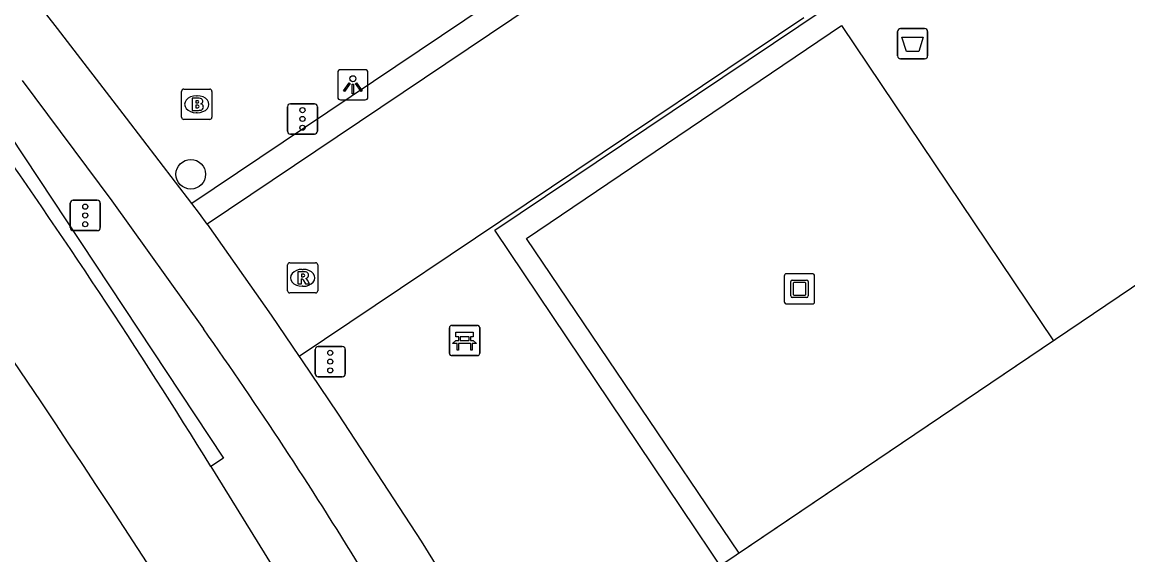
# Model space of a CAD drawing. Extents: x 161087 to 161922, y 382574 to 383873.
# Drawn here: x 161412.57 to 161449.05, y 382927.08 to 382944.66 of the extents above; entities that cross this region are included whole.
import ezdxf

# ---------------------------------------------------------------- set-up
doc = ezdxf.new("R2010")
doc.units = 0
for name, color, linetype in [('IMGEO_Afvalbak', 7, 'Continuous'), ('IMGEO_Bank', 7, 'Continuous'), ('IMGEO_Boom', 7, 'Continuous'), ('IMGEO_Brandkraan', 7, 'Continuous'), ('IMGEO_Fietspad_gesloten', 7, 'Continuous'), ('IMGEO_Kunstobject', 7, 'Continuous'), ('IMGEO_Lichtpunt', 7, 'Continuous'), ('IMGEO_Lijnafwatering', 7, 'Continuous'), ('IMGEO_OVBaan_gesloten', 7, 'Continuous'), ('IMGEO_Pand_overbouw', 7, 'Continuous'), ('IMGEO_Rioolput', 7, 'Continuous'), ('IMGEO_Verkeersregelinstallatiepaal', 7, 'Continuous'), ('IMGEO_Voetgangersgebied_open', 7, 'Continuous'), ('IMGEO_Voetpad_open', 7, 'Continuous')]:
    doc.layers.add(name, color=color, linetype=linetype)

msp = doc.modelspace()

# ---------------------------------------------------------------- linework, layer by layer
at = {"layer": 'IMGEO_Afvalbak'}
for p, q in [((161441.554, 382944.448), (161442.344, 382944.448)), ((161442.344, 382944.448), (161441.554, 382944.448)), ((161441.454, 382943.548), (161441.454, 382944.348)), ((161441.454, 382944.348), (161441.454, 382943.548)), ((161442.444, 382944.348), (161442.444, 382943.548)), ((161442.444, 382943.548), (161442.444, 382944.348)), ((161442.344, 382943.448), (161441.554, 382943.448)), ((161441.554, 382943.448), (161442.344, 382943.448))]:
    msp.add_line(p, q, dxfattribs=at)
msp.add_lwpolyline([(161441.597, 382944.162), (161442.301, 382944.162), (161442.152, 382943.692), (161441.746, 382943.692), (161441.597, 382944.162)], dxfattribs=at)
for centre, start, end in [((161441.554, 382944.348), 90, 180), ((161441.554, 382944.348), 90, 180), ((161442.344, 382944.348), 0, 90), ((161442.344, 382944.348), 360, 90), ((161441.554, 382943.548), 180, 270), ((161441.554, 382943.548), 180, 270), ((161442.344, 382943.548), 270, 0), ((161442.344, 382943.548), 270, 0)]:
    msp.add_arc(centre, 0.1, start, end, dxfattribs=at)
at = {"layer": 'IMGEO_Bank'}
for p, q in [((161426.667, 382933.729), (161426.667, 382934.57)), ((161426.667, 382934.57), (161426.667, 382933.729)), ((161426.742, 382934.654), (161427.583, 382934.654)), ((161427.583, 382934.654), (161426.742, 382934.654)), ((161427.667, 382934.579), (161427.667, 382933.738)), ((161427.667, 382933.738), (161427.667, 382934.579)), ((161426.976, 382934.16), (161426.976, 382934.266)), ((161427.02, 382934.266), (161427.02, 382934.16)), ((161427.308, 382934.272), (161427.026, 382934.272)), ((161427.026, 382934.154), (161427.308, 382934.154)), ((161427.314, 382934.16), (161427.314, 382934.266)), ((161427.358, 382934.266), (161427.358, 382934.16)), ((161427.364, 382934.052), (161426.971, 382934.052)), ((161427.592, 382933.654), (161426.751, 382933.654)), ((161426.751, 382933.654), (161427.592, 382933.654))]:
    msp.add_line(p, q, dxfattribs=at)
for points in [[(161426.914, 382934.052), (161426.772, 382934.052), (161426.884, 382934.154), (161426.97, 382934.154)], [(161426.97, 382934.272), (161426.884, 382934.272), (161426.884, 382934.433), (161427.447, 382934.433), (161427.447, 382934.272), (161427.364, 382934.272)], [(161427.364, 382934.154), (161427.447, 382934.154), (161427.559, 382934.052), (161427.42, 382934.052)], [(161426.964, 382934.045), (161426.964, 382933.838), (161426.921, 382933.838), (161426.921, 382934.045)], [(161427.414, 382934.045), (161427.414, 382933.838), (161427.37, 382933.838), (161427.37, 382934.045)]]:
    msp.add_lwpolyline(points, dxfattribs=at)
for centre, radius, start, end in [((161426.745, 382934.576), 0.0779, 92.4484, 184.2845), ((161426.745, 382934.576), 0.0779, 92.4484, 184.2845), ((161427.589, 382934.576), 0.0779, 2.4484, 94.2845), ((161427.589, 382934.576), 0.0779, 2.4484, 94.2845), ((161426.969, 382934.265), 0.00671, 2.8957, 87.1043), ((161426.969, 382934.161), 0.00671, 272.8957, 357.1043), ((161427.026, 382934.265), 0.00671, 92.8957, 177.1043), ((161427.026, 382934.161), 0.00671, 182.8957, 267.1043), ((161427.308, 382934.265), 0.00671, 2.8957, 87.1043), ((161427.308, 382934.161), 0.00671, 272.8957, 357.1043), ((161427.365, 382934.265), 0.00671, 92.8957, 177.1043), ((161427.365, 382934.161), 0.00671, 182.8957, 267.1043), ((161426.914, 382934.045), 0.00671, 2.8957, 87.1043), ((161426.971, 382934.045), 0.00671, 92.8957, 177.1043), ((161427.363, 382934.045), 0.00671, 2.8957, 87.1043), ((161427.42, 382934.045), 0.00671, 92.8957, 177.1043), ((161426.745, 382933.732), 0.0779, 182.4484, 274.2845), ((161426.745, 382933.732), 0.0779, 182.4484, 274.2845), ((161427.589, 382933.732), 0.0779, 272.4484, 4.2845), ((161427.589, 382933.732), 0.0779, 272.4484, 4.2845)]:
    msp.add_arc(centre, radius, start, end, dxfattribs=at)
at = {"layer": 'IMGEO_Boom'}
msp.add_circle((161418.134, 382939.639), 0.489, dxfattribs=at)
at = {"layer": 'IMGEO_Brandkraan'}
for p, q in [((161417.831, 382941.523), (161417.831, 382942.375)), ((161417.906, 382942.449), (161418.758, 382942.449)), ((161418.319, 382942.229), (161418.344, 382942.229)), ((161418.832, 382942.375), (161418.832, 382941.523)), ((161418.758, 382941.449), (161417.906, 382941.449)), ((161418.342, 382941.669), (161418.317, 382941.669))]:
    msp.add_line(p, q, dxfattribs=at)
for points in [[(161417.831, 382941.523), (161417.831, 382942.375)], [(161417.906, 382942.449), (161418.758, 382942.449)], [(161418.832, 382942.375), (161418.832, 382941.523)], [(161418.179, 382942.149), (161418.179, 382941.749), (161418.392, 382941.749)], [(161418.41, 382942.149), (161418.179, 382942.149)], [(161418.358, 382942.068), (161418.304, 382942.068), (161418.304, 382941.992)], [(161418.304, 382941.992), (161418.357, 382941.992)], [(161418.366, 382941.916), (161418.304, 382941.916), (161418.304, 382941.835)], [(161418.304, 382941.835), (161418.366, 382941.835)], [(161418.758, 382941.449), (161417.906, 382941.449)]]:
    msp.add_lwpolyline(points, dxfattribs=at)
for centre, radius, start, end in [((161417.908, 382942.373), 0.0765, 91.552, 178.448), ((161417.908, 382942.373), 0.0765, 91.552, 178.448), ((161418.756, 382942.373), 0.0765, 1.552, 88.448), ((161418.756, 382942.373), 0.0765, 1.552, 88.448), ((161418.359, 382942.03), 0.0379, 267.8285, 90.9355), ((161418.367, 382941.875), 0.0404, 269.8759, 90.5077), ((161418.414, 382942.004), 0.145, 59.4692, 91.5367), ((161418.439, 382942.051), 0.0922, 285.5137, 58.1501), ((161418.444, 382941.859), 0.105, 301.3115, 78.989), ((161417.908, 382941.525), 0.0765, 181.552, 268.448), ((161417.908, 382941.525), 0.0765, 181.552, 268.448), ((161418.398, 382942), 0.251, 268.6676, 293.5347), ((161418.756, 382941.525), 0.0765, 271.552, 358.448), ((161418.756, 382941.525), 0.0765, 271.552, 358.448)]:
    msp.add_arc(centre, radius, start, end, dxfattribs=at)
for centre, major_axis, ratio, start_param, end_param in [((161418.318, 382941.949), (-0.387, 0.002), 0.722429, 4.712389, 7.853982), ((161418.343, 382941.949), (-0.39, 0.002), 0.717154, 1.570796, 4.712389)]:
    msp.add_ellipse(centre, major_axis=major_axis, ratio=ratio, start_param=start_param, end_param=end_param, dxfattribs=at)
at = {"layer": 'IMGEO_Fietspad_gesloten'}
for points in [[(161418.173, 382938.68), (161416.013, 382941.491), (161413.737, 382944.446), (161413.383, 382944.906), (161412.674, 382945.831)], [(161412.569, 382942.733), (161415.529, 382938.759), (161418.553, 382934.538)], [(161418.673, 382937.998), (161418.424, 382938.34), (161418.173, 382938.68)], [(161418.673, 382937.998), (161420.782, 382934.985), (161421.709, 382933.625), (161421.785, 382933.513), (161423.001, 382931.728), (161425.738, 382927.535), (161434.891, 382912.704), (161469.267, 382856.908), (161473.209, 382850.496), (161476.379, 382845.501)]]:
    msp.add_lwpolyline(points, dxfattribs=at)
msp.add_arc((161299.241, 382850.347), 146.025, 31.50783, 35.20831, dxfattribs=at)
at = {"layer": 'IMGEO_Kunstobject'}
for p, q in [((161438.632, 382936.359), (161437.791, 382936.359)), ((161438.632, 382936.359), (161437.791, 382936.359)), ((161437.716, 382936.275), (161437.716, 382935.434)), ((161437.716, 382936.275), (161437.716, 382935.434)), ((161437.93, 382935.623), (161437.93, 382936.097)), ((161437.98, 382936.147), (161438.454, 382936.147)), ((161438.01, 382936.047), (161438.01, 382935.673)), ((161438.404, 382936.067), (161438.03, 382936.067)), ((161438.424, 382935.673), (161438.424, 382936.047)), ((161438.504, 382936.097), (161438.504, 382935.623)), ((161438.716, 382935.443), (161438.716, 382936.284)), ((161438.716, 382935.443), (161438.716, 382936.284)), ((161438.03, 382935.653), (161438.404, 382935.653)), ((161437.8, 382935.359), (161438.641, 382935.359)), ((161437.8, 382935.359), (161438.641, 382935.359)), ((161438.454, 382935.573), (161437.98, 382935.573))]:
    msp.add_line(p, q, dxfattribs=at)
for centre, radius, start, end in [((161437.794, 382936.281), 0.0779, 92.4484, 184.2845), ((161437.794, 382936.281), 0.0779, 92.4484, 184.2845), ((161438.638, 382936.281), 0.0779, 2.4484, 94.2845), ((161438.638, 382936.281), 0.0779, 2.4484, 94.2845), ((161437.98, 382936.097), 0.05, 90, 180), ((161438.03, 382936.047), 0.02, 90, 180), ((161438.404, 382936.047), 0.02, 360, 90), ((161438.454, 382936.097), 0.05, 360, 90), ((161437.98, 382935.623), 0.05, 180, 270), ((161438.03, 382935.673), 0.02, 180, 270), ((161438.404, 382935.673), 0.02, 270, 0), ((161438.454, 382935.623), 0.05, 270, 0), ((161437.794, 382935.437), 0.0779, 182.4484, 274.2845), ((161437.794, 382935.437), 0.0779, 182.4484, 274.2845), ((161438.638, 382935.437), 0.0779, 272.4484, 4.2845), ((161438.638, 382935.437), 0.0779, 272.4484, 4.2845)]:
    msp.add_arc(centre, radius, start, end, dxfattribs=at)
at = {"layer": 'IMGEO_Lichtpunt'}
for p, q in [((161422.983, 382942.996), (161422.983, 382942.189)), ((161422.983, 382942.996), (161422.983, 382942.189)), ((161423.885, 382943.091), (161423.077, 382943.091)), ((161423.885, 382943.091), (161423.077, 382943.091)), ((161423.979, 382942.189), (161423.979, 382942.996)), ((161423.979, 382942.189), (161423.979, 382942.996)), ((161423.077, 382942.095), (161423.885, 382942.095)), ((161423.077, 382942.095), (161423.885, 382942.095))]:
    msp.add_line(p, q, dxfattribs=at)
for points in [[(161423.357, 382942.66), (161423.396, 382942.632), (161423.208, 382942.37), (161423.17, 382942.397), (161423.357, 382942.66)], [(161423.459, 382942.612), (161423.506, 382942.612), (161423.506, 382942.29), (161423.459, 382942.29), (161423.459, 382942.612)], [(161423.569, 382942.632), (161423.607, 382942.659), (161423.794, 382942.397), (161423.755, 382942.369), (161423.569, 382942.632)]]:
    msp.add_lwpolyline(points, dxfattribs=at)
msp.add_circle((161423.482, 382942.794), 0.0994, dxfattribs=at)
for centre, start, end in [((161423.077, 382942.996), 90, 180), ((161423.077, 382942.996), 90, 180), ((161423.885, 382942.996), 0, 90), ((161423.885, 382942.996), 0, 90), ((161423.077, 382942.189), 180, 270), ((161423.077, 382942.189), 180, 270), ((161423.885, 382942.189), 270, 0), ((161423.885, 382942.189), 270, 360)]:
    msp.add_arc(centre, 0.0946, start, end, dxfattribs=at)
at = {"layer": 'IMGEO_Lijnafwatering'}
msp.add_lwpolyline([(161438.366, 382944.805), (161421.709, 382933.625)], dxfattribs=at)
at = {"layer": 'IMGEO_OVBaan_gesloten'}
msp.add_lwpolyline([(161418.8, 382929.996), (161430.918, 382910.367), (161455.826, 382869.827), (161469.371, 382848.033)], dxfattribs=at)
for centre, radius, start, end in [((161038.037, 382680.607), 451.669, 30.68868, 37.40988), ((161230.353, 382813.314), 221.646, 31.76466, 35.29164)]:
    msp.add_arc(centre, radius, start, end, dxfattribs=at)
at = {"layer": 'IMGEO_Pand_overbouw'}
msp.add_lwpolyline([(161492.605, 382965.232), (161429.792, 382922.791), (161453.212, 382885.739), (161522.217, 382932.918), (161506.849, 382955.782), (161501.427, 382952.07)], close=True, dxfattribs=at)
at = {"layer": 'IMGEO_Rioolput'}
for p, q in [((161421.4, 382936.722), (161422.252, 382936.722)), ((161421.325, 382935.796), (161421.325, 382936.648)), ((161421.813, 382936.502), (161421.838, 382936.502)), ((161422.326, 382936.648), (161422.326, 382935.796)), ((161422.252, 382935.722), (161421.4, 382935.722)), ((161421.836, 382935.942), (161421.811, 382935.942))]:
    msp.add_line(p, q, dxfattribs=at)
for points in [[(161421.4, 382936.722), (161422.252, 382936.722)], [(161421.325, 382935.796), (161421.325, 382936.648)], [(161421.914, 382936.42), (161421.662, 382936.422), (161421.662, 382936.022)], [(161421.84, 382936.341), (161421.786, 382936.341), (161421.786, 382936.26)], [(161422.326, 382936.648), (161422.326, 382935.796)], [(161421.662, 382936.022), (161421.786, 382936.022), (161421.786, 382936.184), (161421.797, 382936.184)], [(161421.786, 382936.26), (161421.838, 382936.26)], [(161421.844, 382936.155), (161421.915, 382936.022), (161422.055, 382936.022), (161421.99, 382936.148)], [(161422.252, 382935.722), (161421.4, 382935.722)]]:
    msp.add_lwpolyline(points, dxfattribs=at)
for centre, radius, start, end in [((161421.402, 382936.646), 0.0765, 91.552, 178.448), ((161421.402, 382936.646), 0.0765, 91.552, 178.448), ((161422.25, 382936.646), 0.0765, 1.552, 88.448), ((161422.25, 382936.646), 0.0765, 1.552, 88.448), ((161421.846, 382936.245), 0.0964, 77.0061, 93.1865), ((161421.86, 382936.302), 0.0378, 276.6634, 79.6772), ((161421.913, 382936.31), 0.109, 350.3612, 89.416), ((161421.796, 382936.131), 0.0533, 26.0293, 88.6989), ((161421.822, 382936.449), 0.19, 274.7715, 282.9687), ((161421.911, 382936.31), 0.112, 277.5842, 350.9817), ((161421.895, 382936.095), 0.108, 29.5134, 73.7905), ((161421.402, 382935.798), 0.0765, 181.552, 268.448), ((161421.402, 382935.798), 0.0765, 181.552, 268.448), ((161422.25, 382935.798), 0.0765, 271.552, 358.448), ((161422.25, 382935.798), 0.0765, 271.552, 358.448)]:
    msp.add_arc(centre, radius, start, end, dxfattribs=at)
for centre, major_axis, ratio, start_param, end_param in [((161421.812, 382936.222), (-0.387, 0.002), 0.722429, 4.712389, 7.853982), ((161421.837, 382936.222), (-0.39, 0.002), 0.717154, 1.570796, 4.712389)]:
    msp.add_ellipse(centre, major_axis=major_axis, ratio=ratio, start_param=start_param, end_param=end_param, dxfattribs=at)
at = {"layer": 'IMGEO_Verkeersregelinstallatiepaal'}
for p, q in [((161421.323, 382941.066), (161421.323, 382941.866)), ((161421.323, 382941.866), (161421.323, 382941.066)), ((161421.423, 382941.966), (161422.213, 382941.966)), ((161422.213, 382941.966), (161421.423, 382941.966)), ((161422.313, 382941.866), (161422.313, 382941.066)), ((161422.313, 382941.066), (161422.313, 382941.866)), ((161422.213, 382940.966), (161421.423, 382940.966)), ((161421.423, 382940.966), (161422.213, 382940.966)), ((161414.158, 382937.881), (161414.158, 382938.681)), ((161414.158, 382938.681), (161414.158, 382937.881)), ((161414.258, 382938.781), (161415.048, 382938.781)), ((161415.048, 382938.781), (161414.258, 382938.781)), ((161415.148, 382938.681), (161415.148, 382937.881)), ((161415.148, 382937.881), (161415.148, 382938.681)), ((161415.048, 382937.781), (161414.258, 382937.781)), ((161414.258, 382937.781), (161415.048, 382937.781)), ((161422.241, 382933.057), (161422.241, 382933.857)), ((161422.241, 382933.857), (161422.241, 382933.057)), ((161422.341, 382933.957), (161423.131, 382933.957)), ((161423.131, 382933.957), (161422.341, 382933.957)), ((161423.231, 382933.857), (161423.231, 382933.057)), ((161423.231, 382933.057), (161423.231, 382933.857)), ((161423.131, 382932.957), (161422.341, 382932.957)), ((161422.341, 382932.957), (161423.131, 382932.957))]:
    msp.add_line(p, q, dxfattribs=at)
for centre in [(161421.818, 382941.756), (161421.818, 382941.466), (161421.818, 382941.176), (161414.653, 382938.571), (161414.653, 382938.281), (161414.653, 382937.991), (161422.736, 382933.747), (161422.736, 382933.457), (161422.736, 382933.167)]:
    msp.add_circle(centre, 0.085, dxfattribs=at)
for centre, start, end in [((161421.423, 382941.866), 90, 180), ((161421.423, 382941.866), 90, 180), ((161422.213, 382941.866), 0, 90), ((161422.213, 382941.866), 360, 90), ((161421.423, 382941.066), 180, 270), ((161421.423, 382941.066), 180, 270), ((161422.213, 382941.066), 270, 0), ((161422.213, 382941.066), 270, 0), ((161414.258, 382938.681), 90, 180), ((161414.258, 382938.681), 90, 180), ((161415.048, 382938.681), 0, 90), ((161415.048, 382938.681), 360, 90), ((161414.258, 382937.881), 180, 270), ((161414.258, 382937.881), 180, 270), ((161415.048, 382937.881), 270, 0), ((161415.048, 382937.881), 270, 0), ((161422.341, 382933.857), 90, 180), ((161422.341, 382933.857), 90, 180), ((161423.131, 382933.857), 0, 90), ((161423.131, 382933.857), 360, 90), ((161422.341, 382933.057), 180, 270), ((161422.341, 382933.057), 180, 270), ((161423.131, 382933.057), 270, 0), ((161423.131, 382933.057), 270, 0)]:
    msp.add_arc(centre, 0.1, start, end, dxfattribs=at)
at = {"layer": 'IMGEO_Voetgangersgebied_open'}
for points in [[(161487.535, 382984.276), (161488.326, 382984.808), (161487.855, 382985.495), (161418.173, 382938.68)], [(161487.535, 382984.276), (161418.673, 382937.998)], [(161496.661, 382924.391), (161455.681, 382896.825), (161428.165, 382937.798), (161469.152, 382965.318), (161496.661, 382924.391)], [(161436.226, 382927.138), (161429.21, 382937.521), (161439.605, 382944.546), (161446.598, 382934.146), (161436.226, 382927.138)]]:
    msp.add_lwpolyline(points, dxfattribs=at)
at = {"layer": 'IMGEO_Voetpad_open'}
msp.add_lwpolyline([(161411.265, 382941.368), (161411.681, 382941.644), (161419.216, 382930.272), (161418.8, 382929.996)], dxfattribs=at)

doc.saveas('drawing.dxf')
